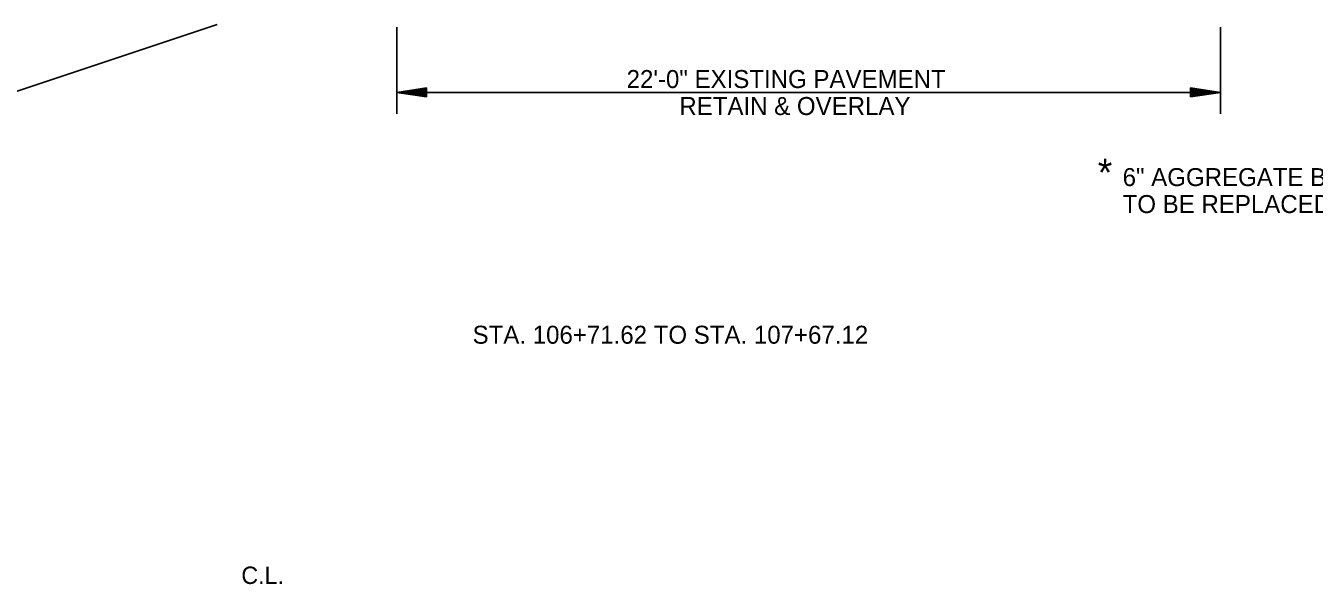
# Model space of a CAD drawing. Extents: x 634177 to 635904, y 289936 to 290970.
# Drawn here: x 635679.73 to 635722.74, y 290435.45 to 290454.09 of the extents above; entities that cross this region are included whole.
import ezdxf

# ---------------------------------------------------------------- set-up
doc = ezdxf.new("R2010")
doc.units = 0
for name, color, linetype in [('Default', 7, 'Continuous'), ('DIMS-TEXT', 7, 'Continuous'), ('Level 13', 7, 'Continuous'), ('Level 43', 7, 'Continuous'), ('R_Dimension', 7, 'Continuous')]:
    doc.layers.add(name, color=color, linetype=linetype)

msp = doc.modelspace()

# ---------------------------------------------------------------- linework, layer by layer
at = {"layer": 'Default'}
msp.add_lwpolyline([(635686.121, 290454.136), (635675.259, 290450.515)], dxfattribs=at)
at = {"layer": 'Level 43'}
for p, q in [((635692.111, 290451.156), (635692.111, 290454.048)), ((635719.611, 290451.156), (635719.611, 290454.048)), ((635719.611, 290451.869), (635692.111, 290451.869))]:
    msp.add_line(p, q, dxfattribs=at)
at = {"layer": 'R_Dimension'}
for p, q in [((635693.111, 290452.019), (635692.111, 290451.869)), ((635693.111, 290451.719), (635692.111, 290451.869)), ((635693.111, 290451.994), (635692.278, 290451.869)), ((635693.111, 290451.744), (635692.278, 290451.869)), ((635693.111, 290451.969), (635692.45, 290451.869)), ((635693.111, 290451.77), (635692.45, 290451.869)), ((635693.111, 290451.944), (635692.616, 290451.869)), ((635693.111, 290451.795), (635692.616, 290451.869)), ((635693.111, 290451.918), (635692.786, 290451.869)), ((635693.111, 290451.821), (635692.786, 290451.869)), ((635693.111, 290451.893), (635692.953, 290451.869)), ((635693.111, 290451.846), (635692.953, 290451.869)), ((635693.111, 290451.719), (635693.111, 290452.019)), ((635718.611, 290452.019), (635719.611, 290451.869)), ((635718.611, 290452.019), (635718.611, 290451.719)), ((635718.611, 290451.994), (635719.444, 290451.869)), ((635718.611, 290451.969), (635719.272, 290451.869)), ((635718.611, 290451.944), (635719.105, 290451.869)), ((635718.611, 290451.918), (635718.936, 290451.869)), ((635718.611, 290451.893), (635718.769, 290451.869)), ((635718.611, 290451.719), (635719.611, 290451.869)), ((635718.611, 290451.82), (635718.936, 290451.869)), ((635718.611, 290451.77), (635719.272, 290451.869)), ((635718.611, 290451.744), (635719.444, 290451.869)), ((635718.611, 290451.795), (635719.105, 290451.869)), ((635718.611, 290451.846), (635718.769, 290451.869))]:
    msp.add_line(p, q, dxfattribs=at)

# ---------------------------------------------------------------- texts
at = {"layer": 'DIMS-TEXT'}
msp.add_text('C.L.', height=0.58, dxfattribs=at).set_placement((635686.926, 290435.463))
at = {"layer": 'Level 13'}
for s, height, p in [('22\'-0" EXISTING PAVEMENT', 0.6, (635699.786, 290452.014)), ('RETAIN & OVERLAY', 0.6, (635701.546, 290451.114)), ('*', 0.931, (635715.511, 290448.731)), ('6" AGGREGATE BASE COURSE (CLASS 7)', 0.6, (635716.341, 290448.742)), ('TO BE REPLACED WITH ACHM BASE COURSE', 0.6, (635716.341, 290447.842)), ('STA. 106+71.62 TO STA. 107+67.12', 0.6, (635694.645, 290443.481))]:
    msp.add_text(s, height=height, dxfattribs=at).set_placement(p)

doc.saveas('drawing.dxf')
